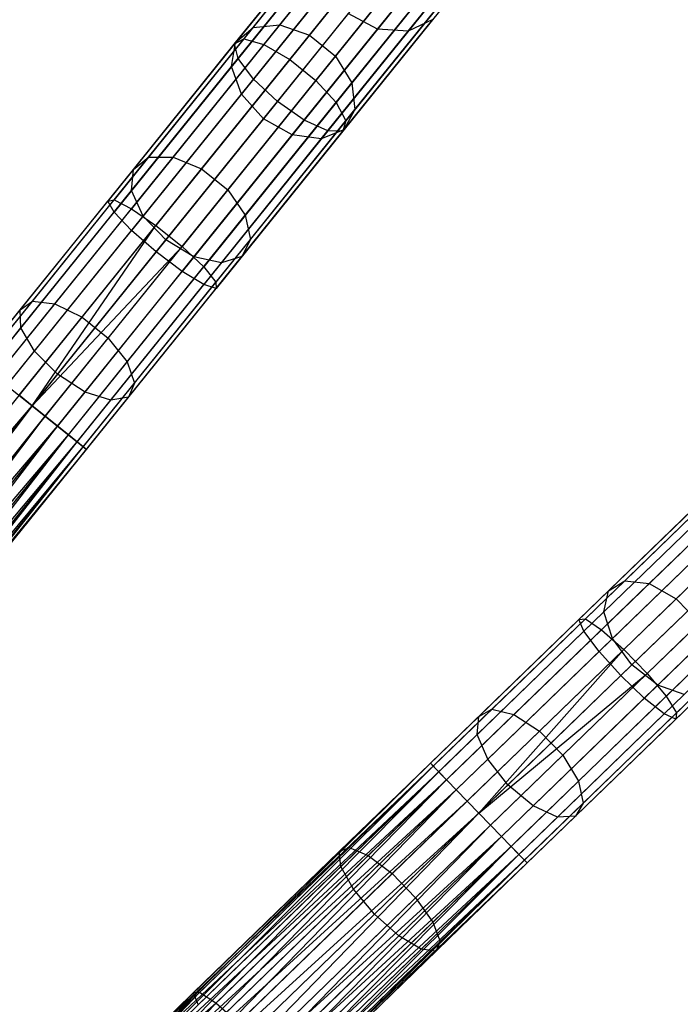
# Model space of a CAD drawing. Extents: x -91 to 91, y -91 to 262.
# Tile 463 of 480: x 44 to 53, y 46 to 60. Entities that reach past the tile are written whole.
import ezdxf

# ---------------------------------------------------------------- set-up
doc = ezdxf.new("R2010")
doc.units = 0
doc.header["$LTSCALE"] = 25.4
doc.layers.get('0').update_dxf_attribs({"linetype": 'CONTINUOUS'})

# ---------------------------------------------------------------- blocks, each defined once
blk = doc.blocks.new('ETE0_STL_1')
at = {"color": 0}
for p, q in [((48.79, 62.08, 171.657), (47.018, 59.88, 170.552)), ((48.79, 62.08, 171.657), (47.018, 59.88, 170.552)), ((48.616, 61.956, 172.085), (46.886, 59.808, 171.006)), ((48.616, 61.956, 172.085), (46.886, 59.808, 171.006)), ((49.109, 62.042, 171.302), (47.303, 59.8, 170.175)), ((49.109, 62.042, 171.302), (47.303, 59.8, 170.175)), ((49.499, 61.851, 171.101), (47.674, 59.585, 169.963)), ((49.499, 61.851, 171.101), (47.674, 59.585, 169.963)), ((48.627, 61.699, 172.489), (46.935, 59.599, 171.434)), ((48.627, 61.699, 172.489), (46.935, 59.599, 171.434)), ((47.149, 60.042, 314.894), (48.447, 61.654, 312.651)), ((47.149, 60.042, 314.894), (48.447, 61.654, 312.651)), ((47.529, 60.081, 315.182), (48.853, 61.724, 312.896)), ((47.529, 60.081, 315.182), (48.853, 61.724, 312.896)), ((47.954, 59.933, 315.345), (49.292, 61.594, 313.034)), ((47.954, 59.933, 315.345), (49.292, 61.594, 313.034)), ((49.872, 61.551, 171.101), (48.046, 59.285, 169.963)), ((49.872, 61.551, 171.101), (48.046, 59.285, 169.963)), ((46.9, 59.826, 314.547), (48.169, 61.4, 312.356)), ((46.9, 59.826, 314.547), (48.169, 61.4, 312.356)), ((48.82, 61.367, 172.775), (47.156, 59.302, 171.737)), ((48.82, 61.367, 172.775), (47.156, 59.302, 171.737)), ((48.327, 59.633, 315.345), (49.665, 61.294, 313.034)), ((48.327, 59.633, 315.345), (49.665, 61.294, 313.034)), ((50.142, 61.21, 171.302), (48.335, 58.968, 170.175)), ((50.142, 61.21, 171.302), (48.335, 58.968, 170.175)), ((48.928, 60.019, 311.881), (49.936, 61.271, 309.507)), ((48.928, 60.019, 311.881), (49.936, 61.271, 309.507)), ((49.363, 59.988, 312.078), (50.387, 61.26, 309.665)), ((49.363, 59.988, 312.078), (50.387, 61.26, 309.665)), ((46.841, 59.482, 314.219), (48.081, 61.021, 312.078)), ((46.841, 59.482, 314.219), (48.081, 61.021, 312.078)), ((47.497, 58.984, 171.847), (49.151, 61.037, 172.878)), ((47.497, 58.984, 171.847), (49.151, 61.037, 172.878)), ((49.544, 60.784, 172.775), (47.88, 58.718, 171.737)), ((49.544, 60.784, 172.775), (47.88, 58.718, 171.737)), ((50.246, 60.907, 171.657), (48.474, 58.707, 170.552)), ((50.246, 60.907, 171.657), (48.474, 58.707, 170.552)), ((48.562, 59.249, 315.182), (49.885, 60.892, 312.896)), ((48.562, 59.249, 315.182), (49.885, 60.892, 312.896)), ((49.909, 60.666, 172.489), (48.217, 58.566, 171.434)), ((49.909, 60.666, 172.489), (48.217, 58.566, 171.434)), ((50.162, 60.711, 172.085), (48.432, 58.562, 171.006)), ((50.162, 60.711, 172.085), (48.432, 58.562, 171.006)), ((46.984, 59.089, 313.987), (48.204, 60.602, 311.881)), ((46.984, 59.089, 313.987), (48.204, 60.602, 311.881)), ((48.605, 58.869, 314.894), (49.903, 60.481, 312.651)), ((48.605, 58.869, 314.894), (49.903, 60.481, 312.651)), ((48.509, 60.241, 311.809), (47.297, 58.736, 313.903)), ((48.509, 60.241, 311.809), (47.297, 58.736, 313.903)), ((48.928, 60.019, 311.881), (48.509, 60.241, 311.809)), ((48.928, 60.019, 311.881), (48.509, 60.241, 311.809)), ((46.006, 58.19, 317.127), (47.529, 60.081, 315.182)), ((46.006, 58.19, 317.127), (47.529, 60.081, 315.182)), ((47.149, 60.042, 314.894), (47.529, 60.081, 315.182)), ((47.149, 60.042, 314.894), (47.529, 60.081, 315.182)), ((47.529, 60.081, 315.182), (47.954, 59.933, 315.345)), ((47.529, 60.081, 315.182), (47.954, 59.933, 315.345)), ((48.446, 58.581, 314.547), (49.715, 60.155, 312.356)), ((48.446, 58.581, 314.547), (49.715, 60.155, 312.356)), ((49.715, 60.155, 312.356), (49.363, 59.988, 312.078)), ((49.715, 60.155, 312.356), (49.363, 59.988, 312.078)), ((45.654, 58.187, 316.802), (47.149, 60.042, 314.894)), ((45.654, 58.187, 316.802), (47.149, 60.042, 314.894)), ((46.9, 59.826, 314.547), (47.149, 60.042, 314.894)), ((46.9, 59.826, 314.547), (47.149, 60.042, 314.894)), ((47.708, 58.506, 313.987), (48.928, 60.019, 311.881)), ((47.708, 58.506, 313.987), (48.928, 60.019, 311.881)), ((48.123, 58.449, 314.219), (49.363, 59.988, 312.078)), ((48.123, 58.449, 314.219), (49.363, 59.988, 312.078)), ((49.363, 59.988, 312.078), (48.928, 60.019, 311.881)), ((49.363, 59.988, 312.078), (48.928, 60.019, 311.881)), ((46.886, 59.808, 171.006), (45.074, 57.559, 170.349)), ((46.886, 59.808, 171.006), (45.074, 57.559, 170.349)), ((47.018, 59.88, 170.552), (45.163, 57.577, 169.879)), ((47.018, 59.88, 170.552), (45.163, 57.577, 169.879)), ((47.303, 59.8, 170.175), (45.411, 57.452, 169.489)), ((47.303, 59.8, 170.175), (45.411, 57.452, 169.489)), ((45.441, 58.014, 316.41), (46.9, 59.826, 314.547)), ((45.441, 58.014, 316.41), (46.9, 59.826, 314.547)), ((46.414, 58.022, 317.311), (47.954, 59.933, 315.345)), ((46.414, 58.022, 317.311), (47.954, 59.933, 315.345)), ((46.841, 59.482, 314.219), (46.9, 59.826, 314.547)), ((46.841, 59.482, 314.219), (46.9, 59.826, 314.547)), ((46.886, 59.808, 171.006), (47.018, 59.88, 170.552)), ((46.886, 59.808, 171.006), (47.018, 59.88, 170.552)), ((46.935, 59.599, 171.434), (46.886, 59.808, 171.006)), ((46.935, 59.599, 171.434), (46.886, 59.808, 171.006)), ((47.018, 59.88, 170.552), (47.303, 59.8, 170.175)), ((47.018, 59.88, 170.552), (47.303, 59.8, 170.175)), ((47.303, 59.8, 170.175), (47.674, 59.585, 169.963)), ((47.303, 59.8, 170.175), (47.674, 59.585, 169.963)), ((47.954, 59.933, 315.345), (48.327, 59.633, 315.345)), ((47.954, 59.933, 315.345), (48.327, 59.633, 315.345)), ((46.935, 59.599, 171.434), (45.164, 57.4, 170.791)), ((46.935, 59.599, 171.434), (45.164, 57.4, 170.791)), ((47.674, 59.585, 169.963), (45.762, 57.212, 169.269)), ((47.674, 59.585, 169.963), (45.762, 57.212, 169.269)), ((46.787, 57.722, 317.311), (48.327, 59.633, 315.345)), ((46.787, 57.722, 317.311), (48.327, 59.633, 315.345)), ((47.156, 59.302, 171.737), (46.935, 59.599, 171.434)), ((47.156, 59.302, 171.737), (46.935, 59.599, 171.434)), ((47.674, 59.585, 169.963), (48.046, 59.285, 169.963)), ((47.674, 59.585, 169.963), (48.046, 59.285, 169.963)), ((48.327, 59.633, 315.345), (48.562, 59.249, 315.182)), ((48.327, 59.633, 315.345), (48.562, 59.249, 315.182)), ((45.414, 57.711, 316.041), (46.841, 59.482, 314.219)), ((45.414, 57.711, 316.041), (46.841, 59.482, 314.219)), ((46.984, 59.089, 313.987), (46.841, 59.482, 314.219)), ((46.984, 59.089, 313.987), (46.841, 59.482, 314.219)), ((47.156, 59.302, 171.737), (45.413, 57.139, 171.105)), ((47.156, 59.302, 171.737), (45.413, 57.139, 171.105)), ((48.046, 59.285, 169.963), (46.135, 56.912, 169.269)), ((48.046, 59.285, 169.963), (46.135, 56.912, 169.269)), ((47.038, 57.358, 317.127), (48.562, 59.249, 315.182)), ((47.038, 57.358, 317.127), (48.562, 59.249, 315.182)), ((47.497, 58.984, 171.847), (47.156, 59.302, 171.737)), ((47.497, 58.984, 171.847), (47.156, 59.302, 171.737)), ((48.046, 59.285, 169.963), (48.335, 58.968, 170.175)), ((48.046, 59.285, 169.963), (48.335, 58.968, 170.175)), ((48.562, 59.249, 315.182), (48.605, 58.869, 314.894)), ((48.562, 59.249, 315.182), (48.605, 58.869, 314.894)), ((45.581, 57.347, 315.779), (46.984, 59.089, 313.987)), ((45.581, 57.347, 315.779), (46.984, 59.089, 313.987)), ((45.765, 56.834, 171.219), (47.497, 58.984, 171.847)), ((45.765, 56.834, 171.219), (47.497, 58.984, 171.847)), ((48.335, 58.968, 170.175), (46.444, 56.62, 169.489)), ((48.335, 58.968, 170.175), (46.444, 56.62, 169.489)), ((47.297, 58.736, 313.903), (46.984, 59.089, 313.987)), ((47.297, 58.736, 313.903), (46.984, 59.089, 313.987)), ((47.88, 58.718, 171.737), (47.497, 58.984, 171.847)), ((47.88, 58.718, 171.737), (47.497, 58.984, 171.847)), ((48.335, 58.968, 170.175), (48.474, 58.707, 170.552)), ((48.335, 58.968, 170.175), (48.474, 58.707, 170.552)), ((47.11, 57.014, 316.802), (48.605, 58.869, 314.894)), ((47.11, 57.014, 316.802), (48.605, 58.869, 314.894)), ((48.605, 58.869, 314.894), (48.446, 58.581, 314.547)), ((48.605, 58.869, 314.894), (48.446, 58.581, 314.547)), ((47.297, 58.736, 313.903), (45.902, 57.005, 315.685)), ((47.297, 58.736, 313.903), (45.902, 57.005, 315.685)), ((47.88, 58.718, 171.737), (46.137, 56.556, 171.105)), ((47.88, 58.718, 171.737), (46.137, 56.556, 171.105)), ((48.474, 58.707, 170.552), (46.619, 56.404, 169.879)), ((48.474, 58.707, 170.552), (46.619, 56.404, 169.879)), ((47.708, 58.506, 313.987), (47.297, 58.736, 313.903)), ((47.708, 58.506, 313.987), (47.297, 58.736, 313.903)), ((48.217, 58.566, 171.434), (47.88, 58.718, 171.737)), ((48.217, 58.566, 171.434), (47.88, 58.718, 171.737)), ((48.474, 58.707, 170.552), (48.432, 58.562, 171.006)), ((48.474, 58.707, 170.552), (48.432, 58.562, 171.006)), ((48.217, 58.566, 171.434), (46.446, 56.368, 170.791)), ((48.217, 58.566, 171.434), (46.446, 56.368, 170.791)), ((48.432, 58.562, 171.006), (46.62, 56.313, 170.349)), ((48.432, 58.562, 171.006), (46.62, 56.313, 170.349)), ((46.987, 56.769, 316.41), (48.446, 58.581, 314.547)), ((46.987, 56.769, 316.41), (48.446, 58.581, 314.547)), ((48.446, 58.581, 314.547), (48.123, 58.449, 314.219)), ((48.446, 58.581, 314.547), (48.123, 58.449, 314.219)), ((48.432, 58.562, 171.006), (48.217, 58.566, 171.434)), ((48.432, 58.562, 171.006), (48.217, 58.566, 171.434)), ((46.305, 56.764, 315.779), (47.708, 58.506, 313.987)), ((46.305, 56.764, 315.779), (47.708, 58.506, 313.987)), ((46.696, 56.678, 316.041), (48.123, 58.449, 314.219)), ((46.696, 56.678, 316.041), (48.123, 58.449, 314.219)), ((48.123, 58.449, 314.219), (47.708, 58.506, 313.987)), ((48.123, 58.449, 314.219), (47.708, 58.506, 313.987)), ((43.998, 56.131, 318.333), (45.654, 58.187, 316.802)), ((43.998, 56.131, 318.333), (45.654, 58.187, 316.802)), ((44.317, 56.094, 318.688), (46.006, 58.19, 317.127)), ((44.317, 56.094, 318.688), (46.006, 58.19, 317.127)), ((45.441, 58.014, 316.41), (45.654, 58.187, 316.802)), ((45.441, 58.014, 316.41), (45.654, 58.187, 316.802)), ((45.654, 58.187, 316.802), (46.006, 58.19, 317.127)), ((45.654, 58.187, 316.802), (46.006, 58.19, 317.127)), ((46.006, 58.19, 317.127), (46.414, 58.022, 317.311)), ((46.006, 58.19, 317.127), (46.414, 58.022, 317.311)), ((43.823, 56.006, 317.905), (45.441, 58.014, 316.41)), ((43.823, 56.006, 317.905), (45.441, 58.014, 316.41)), ((44.708, 55.903, 318.888), (46.414, 58.022, 317.311)), ((44.708, 55.903, 318.888), (46.414, 58.022, 317.311)), ((45.414, 57.711, 316.041), (45.441, 58.014, 316.41)), ((45.414, 57.711, 316.041), (45.441, 58.014, 316.41)), ((46.414, 58.022, 317.311), (46.787, 57.722, 317.311)), ((46.414, 58.022, 317.311), (46.787, 57.722, 317.311)), ((43.833, 55.748, 317.503), (45.414, 57.711, 316.041)), ((43.833, 55.748, 317.503), (45.414, 57.711, 316.041)), ((45.08, 55.603, 318.888), (46.787, 57.722, 317.311)), ((45.08, 55.603, 318.888), (46.787, 57.722, 317.311)), ((45.581, 57.347, 315.779), (45.414, 57.711, 316.041)), ((45.581, 57.347, 315.779), (45.414, 57.711, 316.041)), ((46.787, 57.722, 317.311), (47.038, 57.358, 317.127)), ((46.787, 57.722, 317.311), (47.038, 57.358, 317.127)), ((43.22, 55.258, 170.128), (45.074, 57.559, 170.349)), ((43.22, 55.258, 170.128), (45.074, 57.559, 170.349)), ((43.265, 55.222, 169.653), (45.163, 57.577, 169.879)), ((43.265, 55.222, 169.653), (45.163, 57.577, 169.879)), ((45.074, 57.559, 170.349), (45.163, 57.577, 169.879)), ((45.074, 57.559, 170.349), (45.163, 57.577, 169.879)), ((45.164, 57.4, 170.791), (45.074, 57.559, 170.349)), ((45.164, 57.4, 170.791), (45.074, 57.559, 170.349)), ((45.163, 57.577, 169.879), (45.411, 57.452, 169.489)), ((45.163, 57.577, 169.879), (45.411, 57.452, 169.489)), ((43.477, 55.051, 169.259), (45.411, 57.452, 169.489)), ((43.477, 55.051, 169.259), (45.411, 57.452, 169.489)), ((45.411, 57.452, 169.489), (45.762, 57.212, 169.269)), ((45.411, 57.452, 169.489), (45.762, 57.212, 169.269)), ((43.353, 55.152, 170.576), (45.164, 57.4, 170.791)), ((43.353, 55.152, 170.576), (45.164, 57.4, 170.791)), ((44.025, 55.415, 317.217), (45.581, 57.347, 315.779)), ((44.025, 55.415, 317.217), (45.581, 57.347, 315.779)), ((45.413, 57.139, 171.105), (45.164, 57.4, 170.791)), ((45.413, 57.139, 171.105), (45.164, 57.4, 170.791)), ((45.35, 55.262, 318.688), (47.038, 57.358, 317.127)), ((45.35, 55.262, 318.688), (47.038, 57.358, 317.127)), ((45.902, 57.005, 315.685), (45.581, 57.347, 315.779)), ((45.902, 57.005, 315.685), (45.581, 57.347, 315.779)), ((47.038, 57.358, 317.127), (47.11, 57.014, 316.802)), ((47.038, 57.358, 317.127), (47.11, 57.014, 316.802)), ((43.632, 54.927, 170.893), (45.413, 57.139, 171.105)), ((43.632, 54.927, 170.893), (45.413, 57.139, 171.105)), ((43.807, 54.786, 169.037), (45.762, 57.212, 169.269)), ((43.807, 54.786, 169.037), (45.762, 57.212, 169.269)), ((43.994, 54.635, 169.008), (45.762, 57.212, 169.269)), ((43.994, 54.635, 169.008), (45.762, 57.212, 169.269)), ((45.765, 56.834, 171.219), (45.413, 57.139, 171.105)), ((45.765, 56.834, 171.219), (45.413, 57.139, 171.105)), ((45.762, 57.212, 169.269), (46.135, 56.912, 169.269)), ((45.762, 57.212, 169.269), (46.135, 56.912, 169.269)), ((45.902, 57.005, 315.685), (44.356, 55.085, 317.114)), ((45.902, 57.005, 315.685), (44.356, 55.085, 317.114)), ((45.454, 54.958, 318.333), (47.11, 57.014, 316.802)), ((45.454, 54.958, 318.333), (47.11, 57.014, 316.802)), ((46.305, 56.764, 315.779), (45.902, 57.005, 315.685)), ((46.305, 56.764, 315.779), (45.902, 57.005, 315.685)), ((47.11, 57.014, 316.802), (46.987, 56.769, 316.41)), ((47.11, 57.014, 316.802), (46.987, 56.769, 316.41)), ((43.994, 54.635, 169.008), (46.135, 56.912, 169.269)), ((43.994, 54.635, 169.008), (46.135, 56.912, 169.269)), ((44.18, 54.485, 169.037), (46.135, 56.912, 169.269)), ((44.18, 54.485, 169.037), (46.135, 56.912, 169.269)), ((46.135, 56.912, 169.269), (46.444, 56.62, 169.489)), ((46.135, 56.912, 169.269), (46.444, 56.62, 169.489)), ((43.994, 54.635, 171.008), (45.765, 56.834, 171.219)), ((43.994, 54.635, 171.008), (45.765, 56.834, 171.219)), ((44.749, 54.832, 317.217), (46.305, 56.764, 315.779)), ((44.749, 54.832, 317.217), (46.305, 56.764, 315.779)), ((45.369, 54.76, 317.905), (46.987, 56.769, 316.41)), ((45.369, 54.76, 317.905), (46.987, 56.769, 316.41)), ((46.137, 56.556, 171.105), (45.765, 56.834, 171.219)), ((46.137, 56.556, 171.105), (45.765, 56.834, 171.219)), ((46.696, 56.678, 316.041), (46.305, 56.764, 315.779)), ((46.696, 56.678, 316.041), (46.305, 56.764, 315.779)), ((46.987, 56.769, 316.41), (46.696, 56.678, 316.041)), ((46.987, 56.769, 316.41), (46.696, 56.678, 316.041)), ((44.51, 54.219, 169.259), (46.444, 56.62, 169.489)), ((44.51, 54.219, 169.259), (46.444, 56.62, 169.489)), ((45.115, 54.715, 317.503), (46.696, 56.678, 316.041)), ((45.115, 54.715, 317.503), (46.696, 56.678, 316.041)), ((46.444, 56.62, 169.489), (46.619, 56.404, 169.879)), ((46.444, 56.62, 169.489), (46.619, 56.404, 169.879)), ((44.355, 54.344, 170.893), (46.137, 56.556, 171.105)), ((44.355, 54.344, 170.893), (46.137, 56.556, 171.105)), ((46.446, 56.368, 170.791), (46.137, 56.556, 171.105)), ((46.446, 56.368, 170.791), (46.137, 56.556, 171.105)), ((44.634, 54.119, 170.576), (46.446, 56.368, 170.791)), ((44.634, 54.119, 170.576), (46.446, 56.368, 170.791)), ((44.722, 54.049, 169.653), (46.619, 56.404, 169.879)), ((44.722, 54.049, 169.653), (46.619, 56.404, 169.879)), ((44.767, 54.013, 170.128), (46.62, 56.313, 170.349)), ((44.767, 54.013, 170.128), (46.62, 56.313, 170.349)), ((46.62, 56.313, 170.349), (46.446, 56.368, 170.791)), ((46.62, 56.313, 170.349), (46.446, 56.368, 170.791)), ((46.619, 56.404, 169.879), (46.62, 56.313, 170.349)), ((46.619, 56.404, 169.879), (46.62, 56.313, 170.349)), ((42.083, 53.846, 318.998), (43.823, 56.006, 317.905)), ((42.083, 53.846, 318.998), (43.823, 56.006, 317.905)), ((42.216, 53.919, 319.452), (43.998, 56.131, 318.333)), ((42.216, 53.919, 319.452), (43.998, 56.131, 318.333)), ((42.501, 53.839, 319.828), (44.317, 56.094, 318.688)), ((42.501, 53.839, 319.828), (44.317, 56.094, 318.688)), ((43.823, 56.006, 317.905), (43.998, 56.131, 318.333)), ((43.823, 56.006, 317.905), (43.998, 56.131, 318.333)), ((43.833, 55.748, 317.503), (43.823, 56.006, 317.905)), ((43.833, 55.748, 317.503), (43.823, 56.006, 317.905)), ((43.998, 56.131, 318.333), (44.317, 56.094, 318.688)), ((43.998, 56.131, 318.333), (44.317, 56.094, 318.688)), ((44.317, 56.094, 318.688), (44.708, 55.903, 318.888)), ((44.317, 56.094, 318.688), (44.708, 55.903, 318.888)), ((42.872, 53.625, 320.041), (44.708, 55.903, 318.888)), ((42.872, 53.625, 320.041), (44.708, 55.903, 318.888)), ((44.708, 55.903, 318.888), (45.08, 55.603, 318.888)), ((44.708, 55.903, 318.888), (45.08, 55.603, 318.888)), ((42.132, 53.636, 318.571), (43.833, 55.748, 317.503)), ((42.132, 53.636, 318.571), (43.833, 55.748, 317.503)), ((44.025, 55.415, 317.217), (43.833, 55.748, 317.503)), ((44.025, 55.415, 317.217), (43.833, 55.748, 317.503)), ((43.245, 53.324, 320.041), (45.08, 55.603, 318.888)), ((43.245, 53.324, 320.041), (45.08, 55.603, 318.888)), ((45.08, 55.603, 318.888), (45.35, 55.262, 318.688)), ((45.08, 55.603, 318.888), (45.35, 55.262, 318.688)), ((42.352, 53.339, 318.267), (44.025, 55.415, 317.217)), ((42.352, 53.339, 318.267), (44.025, 55.415, 317.217)), ((44.356, 55.085, 317.114), (44.025, 55.415, 317.217)), ((44.356, 55.085, 317.114), (44.025, 55.415, 317.217)), ((43.534, 53.007, 319.828), (45.35, 55.262, 318.688)), ((43.534, 53.007, 319.828), (45.35, 55.262, 318.688)), ((45.35, 55.262, 318.688), (45.454, 54.958, 318.333)), ((45.35, 55.262, 318.688), (45.454, 54.958, 318.333)), ((44.356, 55.085, 317.114), (42.693, 53.021, 318.158)), ((44.356, 55.085, 317.114), (42.693, 53.021, 318.158)), ((44.749, 54.832, 317.217), (44.356, 55.085, 317.114)), ((44.749, 54.832, 317.217), (44.356, 55.085, 317.114)), ((43.632, 54.927, 170.893), (43.994, 54.635, 171.008)), ((43.632, 54.927, 170.893), (43.994, 54.635, 171.008)), ((43.672, 52.746, 319.452), (45.454, 54.958, 318.333)), ((43.672, 52.746, 319.452), (45.454, 54.958, 318.333)), ((45.454, 54.958, 318.333), (45.369, 54.76, 317.905)), ((45.454, 54.958, 318.333), (45.369, 54.76, 317.905)), ((43.076, 52.756, 318.267), (44.749, 54.832, 317.217)), ((43.076, 52.756, 318.267), (44.749, 54.832, 317.217)), ((43.629, 52.6, 318.998), (45.369, 54.76, 317.905)), ((43.629, 52.6, 318.998), (45.369, 54.76, 317.905)), ((43.994, 54.635, 169.008), (43.807, 54.786, 169.037)), ((43.994, 54.635, 169.008), (43.807, 54.786, 169.037)), ((45.115, 54.715, 317.503), (44.749, 54.832, 317.217)), ((45.115, 54.715, 317.503), (44.749, 54.832, 317.217)), ((45.369, 54.76, 317.905), (45.115, 54.715, 317.503)), ((45.369, 54.76, 317.905), (45.115, 54.715, 317.503)), ((38.982, 48.795, 170.979), (43.994, 54.635, 171.008)), ((38.982, 48.795, 170.979), (43.994, 54.635, 171.008)), ((39.168, 48.645, 169.008), (43.994, 54.635, 169.008)), ((39.168, 48.645, 169.008), (43.994, 54.635, 169.008)), ((39.168, 48.645, 171.008), (43.994, 54.635, 171.008)), ((39.168, 48.645, 171.008), (43.994, 54.635, 171.008)), ((43.994, 54.635, 171.008), (39.354, 48.495, 170.979)), ((43.994, 54.635, 171.008), (39.354, 48.495, 170.979)), ((43.414, 52.604, 318.571), (45.115, 54.715, 317.503)), ((43.414, 52.604, 318.571), (45.115, 54.715, 317.503)), ((44.18, 54.485, 169.037), (43.994, 54.635, 169.008)), ((43.994, 54.635, 171.008), (44.355, 54.344, 170.893)), ((43.994, 54.635, 171.008), (44.355, 54.344, 170.893)), ((44.18, 54.485, 169.037), (43.994, 54.635, 169.008)), ((39.354, 48.495, 169.037), (44.18, 54.485, 169.037)), ((39.354, 48.495, 169.037), (44.18, 54.485, 169.037)), ((39.53, 48.354, 169.122), (44.18, 54.485, 169.037)), ((39.53, 48.354, 169.122), (44.18, 54.485, 169.037)), ((44.51, 54.219, 169.259), (44.18, 54.485, 169.037)), ((44.51, 54.219, 169.259), (44.18, 54.485, 169.037)), ((39.354, 48.495, 170.979), (44.355, 54.344, 170.893)), ((39.354, 48.495, 170.979), (44.355, 54.344, 170.893)), ((39.53, 48.354, 170.893), (44.355, 54.344, 170.893)), ((39.53, 48.354, 170.893), (44.355, 54.344, 170.893)), ((39.684, 48.229, 170.756), (44.355, 54.344, 170.893)), ((39.684, 48.229, 170.756), (44.355, 54.344, 170.893)), ((44.355, 54.344, 170.893), (44.634, 54.119, 170.576)), ((44.355, 54.344, 170.893), (44.634, 54.119, 170.576)), ((39.53, 48.354, 169.122), (44.51, 54.219, 169.259)), ((39.53, 48.354, 169.122), (44.51, 54.219, 169.259)), ((39.684, 48.229, 169.259), (44.51, 54.219, 169.259)), ((39.684, 48.229, 169.259), (44.51, 54.219, 169.259)), ((39.809, 48.129, 169.44), (44.51, 54.219, 169.259)), ((39.809, 48.129, 169.44), (44.51, 54.219, 169.259)), ((44.722, 54.049, 169.653), (44.51, 54.219, 169.259)), ((44.722, 54.049, 169.653), (44.51, 54.219, 169.259)), ((39.684, 48.229, 170.756), (44.634, 54.119, 170.576)), ((39.684, 48.229, 170.756), (44.634, 54.119, 170.576)), ((39.809, 48.129, 170.576), (44.634, 54.119, 170.576)), ((39.809, 48.129, 170.576), (44.634, 54.119, 170.576)), ((39.809, 48.129, 169.44), (44.722, 54.049, 169.653)), ((39.809, 48.129, 169.44), (44.722, 54.049, 169.653)), ((39.896, 48.059, 170.362), (44.634, 54.119, 170.576)), ((39.896, 48.059, 170.362), (44.634, 54.119, 170.576)), ((39.896, 48.059, 169.653), (44.722, 54.049, 169.653)), ((39.896, 48.059, 169.653), (44.722, 54.049, 169.653)), ((39.941, 48.023, 169.887), (44.722, 54.049, 169.653)), ((39.941, 48.023, 169.887), (44.722, 54.049, 169.653)), ((44.634, 54.119, 170.576), (44.767, 54.013, 170.128)), ((44.634, 54.119, 170.576), (44.767, 54.013, 170.128)), ((44.767, 54.013, 170.128), (44.722, 54.049, 169.653)), ((44.767, 54.013, 170.128), (44.722, 54.049, 169.653)), ((39.896, 48.059, 170.362), (44.767, 54.013, 170.128)), ((39.896, 48.059, 170.362), (44.767, 54.013, 170.128)), ((39.941, 48.023, 170.128), (44.767, 54.013, 170.128)), ((39.941, 48.023, 170.128), (44.767, 54.013, 170.128)), ((39.941, 48.023, 169.887), (44.767, 54.013, 170.128)), ((39.941, 48.023, 169.887), (44.767, 54.013, 170.128)), ((52.459, 52.136, 316.802), (54.17, 53.793, 314.894)), ((52.459, 52.136, 316.802), (54.17, 53.793, 314.894)), ((52.808, 52.095, 317.127), (54.552, 53.785, 315.182)), ((52.808, 52.095, 317.127), (54.552, 53.785, 315.182)), ((54.02, 53.649, 170.552), (51.896, 51.591, 169.879)), ((54.02, 53.649, 170.552), (51.896, 51.591, 169.879)), ((52.226, 51.99, 316.41), (53.897, 53.609, 314.547)), ((52.226, 51.99, 316.41), (53.897, 53.609, 314.547)), ((53.88, 53.593, 171.006), (51.805, 51.583, 170.349)), ((53.88, 53.593, 171.006), (51.805, 51.583, 170.349)), ((54.293, 53.534, 170.175), (52.127, 51.436, 169.489)), ((54.293, 53.534, 170.175), (52.127, 51.436, 169.489)), ((53.193, 51.878, 317.311), (54.956, 53.586, 315.345)), ((53.193, 51.878, 317.311), (54.956, 53.586, 315.345)), ((53.904, 53.379, 171.434), (51.876, 51.415, 170.791)), ((53.904, 53.379, 171.434), (51.876, 51.415, 170.791)), ((52.162, 51.693, 316.041), (53.796, 53.275, 314.219)), ((52.162, 51.693, 316.041), (53.796, 53.275, 314.219)), ((54.635, 53.275, 169.963), (52.446, 51.155, 169.269)), ((54.635, 53.275, 169.963), (52.446, 51.155, 169.269)), ((54.086, 53.057, 171.737), (52.091, 51.125, 171.105)), ((54.086, 53.057, 171.737), (52.091, 51.125, 171.105)), ((54.968, 52.931, 169.963), (52.779, 50.811, 169.269)), ((54.968, 52.931, 169.963), (52.779, 50.811, 169.269)), ((52.283, 51.311, 315.779), (53.889, 52.867, 313.987)), ((52.283, 51.311, 315.779), (53.889, 52.867, 313.987)), ((52.402, 50.779, 171.219), (54.385, 52.7, 171.847)), ((52.402, 50.779, 171.219), (54.385, 52.7, 171.847)), ((55.215, 52.581, 170.175), (53.05, 50.484, 169.489)), ((55.215, 52.581, 170.175), (53.05, 50.484, 169.489)), ((54.157, 52.479, 313.903), (52.559, 50.932, 315.685)), ((54.157, 52.479, 313.903), (52.559, 50.932, 315.685)), ((54.732, 52.39, 171.737), (52.738, 50.457, 171.105)), ((54.732, 52.39, 171.737), (52.738, 50.457, 171.105)), ((55.321, 52.305, 170.552), (53.197, 50.248, 169.879)), ((55.321, 52.305, 170.552), (53.197, 50.248, 169.879)), ((50.562, 50.299, 318.333), (52.459, 52.136, 316.802)), ((50.562, 50.299, 318.333), (52.459, 52.136, 316.802)), ((50.874, 50.223, 318.688), (52.808, 52.095, 317.127)), ((50.874, 50.223, 318.688), (52.808, 52.095, 317.127)), ((52.226, 51.99, 316.41), (52.459, 52.136, 316.802)), ((52.226, 51.99, 316.41), (52.459, 52.136, 316.802)), ((52.459, 52.136, 316.802), (52.808, 52.095, 317.127)), ((52.459, 52.136, 316.802), (52.808, 52.095, 317.127)), ((52.808, 52.095, 317.127), (53.193, 51.878, 317.311)), ((52.808, 52.095, 317.127), (53.193, 51.878, 317.311)), ((52.929, 50.643, 315.779), (54.536, 52.199, 313.987)), ((52.929, 50.643, 315.779), (54.536, 52.199, 313.987)), ((55.049, 52.197, 171.434), (53.021, 50.233, 170.791)), ((55.049, 52.197, 171.434), (53.021, 50.233, 170.791)), ((55.261, 52.167, 171.006), (53.187, 50.157, 170.349)), ((55.261, 52.167, 171.006), (53.187, 50.157, 170.349)), ((50.373, 50.196, 317.905), (52.226, 51.99, 316.41)), ((50.373, 50.196, 317.905), (52.226, 51.99, 316.41)), ((52.162, 51.693, 316.041), (52.226, 51.99, 316.41)), ((52.162, 51.693, 316.041), (52.226, 51.99, 316.41)), ((51.239, 49.985, 318.888), (53.193, 51.878, 317.311)), ((51.239, 49.985, 318.888), (53.193, 51.878, 317.311)), ((53.193, 51.878, 317.311), (53.526, 51.535, 317.311)), ((53.193, 51.878, 317.311), (53.526, 51.535, 317.311)), ((50.351, 49.939, 317.503), (52.162, 51.693, 316.041)), ((50.351, 49.939, 317.503), (52.162, 51.693, 316.041)), ((52.283, 51.311, 315.779), (52.162, 51.693, 316.041)), ((52.283, 51.311, 315.779), (52.162, 51.693, 316.041)), ((49.683, 49.528, 170.128), (51.805, 51.583, 170.349)), ((49.683, 49.528, 170.128), (51.805, 51.583, 170.349)), ((49.724, 49.487, 169.653), (51.896, 51.591, 169.879)), ((49.724, 49.487, 169.653), (51.896, 51.591, 169.879)), ((51.572, 49.642, 318.888), (53.526, 51.535, 317.311)), ((51.572, 49.642, 318.888), (53.526, 51.535, 317.311)), ((51.805, 51.583, 170.349), (51.896, 51.591, 169.879)), ((51.805, 51.583, 170.349), (51.896, 51.591, 169.879)), ((51.876, 51.415, 170.791), (51.805, 51.583, 170.349)), ((51.876, 51.415, 170.791), (51.805, 51.583, 170.349)), ((51.896, 51.591, 169.879), (52.127, 51.436, 169.489)), ((51.896, 51.591, 169.879), (52.127, 51.436, 169.489)), ((49.802, 49.406, 170.576), (51.876, 51.415, 170.791)), ((49.802, 49.406, 170.576), (51.876, 51.415, 170.791)), ((49.913, 49.291, 169.259), (52.127, 51.436, 169.489)), ((49.913, 49.291, 169.259), (52.127, 51.436, 169.489)), ((52.091, 51.125, 171.105), (51.876, 51.415, 170.791)), ((52.091, 51.125, 171.105), (51.876, 51.415, 170.791)), ((52.127, 51.436, 169.489), (52.446, 51.155, 169.269)), ((52.127, 51.436, 169.489), (52.446, 51.155, 169.269)), ((50.501, 49.585, 317.217), (52.283, 51.311, 315.779)), ((50.501, 49.585, 317.217), (52.283, 51.311, 315.779)), ((52.559, 50.932, 315.685), (52.283, 51.311, 315.779)), ((52.559, 50.932, 315.685), (52.283, 51.311, 315.779)), ((50.051, 49.149, 170.893), (52.091, 51.125, 171.105)), ((50.051, 49.149, 170.893), (52.091, 51.125, 171.105)), ((50.208, 48.987, 169.037), (52.446, 51.155, 169.269)), ((50.208, 48.987, 169.037), (52.446, 51.155, 169.269)), ((50.374, 48.815, 169.008), (52.446, 51.155, 169.269)), ((50.374, 48.815, 169.008), (52.446, 51.155, 169.269)), ((51.797, 49.27, 318.688), (53.73, 51.143, 317.127)), ((51.797, 49.27, 318.688), (53.73, 51.143, 317.127)), ((52.402, 50.779, 171.219), (52.091, 51.125, 171.105)), ((52.402, 50.779, 171.219), (52.091, 51.125, 171.105)), ((52.446, 51.155, 169.269), (52.779, 50.811, 169.269)), ((52.446, 51.155, 169.269), (52.779, 50.811, 169.269)), ((50.374, 48.815, 169.008), (52.779, 50.811, 169.269)), ((50.374, 48.815, 169.008), (52.779, 50.811, 169.269)), ((50.541, 48.643, 169.037), (52.779, 50.811, 169.269)), ((50.541, 48.643, 169.037), (52.779, 50.811, 169.269)), ((52.559, 50.932, 315.685), (50.789, 49.217, 317.114)), ((52.559, 50.932, 315.685), (50.789, 49.217, 317.114)), ((52.929, 50.643, 315.779), (52.559, 50.932, 315.685)), ((52.929, 50.643, 315.779), (52.559, 50.932, 315.685)), ((52.779, 50.811, 169.269), (53.05, 50.484, 169.489)), ((52.779, 50.811, 169.269), (53.05, 50.484, 169.489)), ((50.374, 48.815, 171.008), (52.402, 50.779, 171.219)), ((50.374, 48.815, 171.008), (52.402, 50.779, 171.219)), ((51.863, 48.955, 318.333), (53.76, 50.793, 316.802)), ((51.863, 48.955, 318.333), (53.76, 50.793, 316.802)), ((52.738, 50.457, 171.105), (52.402, 50.779, 171.219)), ((52.738, 50.457, 171.105), (52.402, 50.779, 171.219)), ((51.148, 48.918, 317.217), (52.929, 50.643, 315.779)), ((51.148, 48.918, 317.217), (52.929, 50.643, 315.779)), ((51.755, 48.77, 317.905), (53.607, 50.564, 316.41)), ((51.755, 48.77, 317.905), (53.607, 50.564, 316.41)), ((53.307, 50.51, 316.041), (52.929, 50.643, 315.779)), ((53.307, 50.51, 316.041), (52.929, 50.643, 315.779)), ((50.697, 48.481, 170.893), (52.738, 50.457, 171.105)), ((50.697, 48.481, 170.893), (52.738, 50.457, 171.105)), ((50.836, 48.339, 169.259), (53.05, 50.484, 169.489)), ((50.836, 48.339, 169.259), (53.05, 50.484, 169.489)), ((51.497, 48.756, 317.503), (53.307, 50.51, 316.041)), ((51.497, 48.756, 317.503), (53.307, 50.51, 316.041)), ((53.021, 50.233, 170.791), (52.738, 50.457, 171.105)), ((53.021, 50.233, 170.791), (52.738, 50.457, 171.105)), ((53.05, 50.484, 169.489), (53.197, 50.248, 169.879)), ((53.05, 50.484, 169.489), (53.197, 50.248, 169.879)), ((48.522, 48.323, 319.452), (50.562, 50.299, 318.333)), ((48.522, 48.323, 319.452), (50.562, 50.299, 318.333)), ((50.373, 50.196, 317.905), (50.562, 50.299, 318.333)), ((50.373, 50.196, 317.905), (50.562, 50.299, 318.333)), ((50.562, 50.299, 318.333), (50.874, 50.223, 318.688)), ((50.562, 50.299, 318.333), (50.874, 50.223, 318.688)), ((50.947, 48.224, 170.576), (53.021, 50.233, 170.791)), ((50.947, 48.224, 170.576), (53.021, 50.233, 170.791)), ((51.025, 48.143, 169.653), (53.197, 50.248, 169.879)), ((51.025, 48.143, 169.653), (53.197, 50.248, 169.879)), ((53.187, 50.157, 170.349), (53.021, 50.233, 170.791)), ((53.187, 50.157, 170.349), (53.021, 50.233, 170.791)), ((53.197, 50.248, 169.879), (53.187, 50.157, 170.349)), ((53.197, 50.248, 169.879), (53.187, 50.157, 170.349)), ((48.381, 48.266, 318.998), (50.373, 50.196, 317.905)), ((48.381, 48.266, 318.998), (50.373, 50.196, 317.905)), ((48.795, 48.208, 319.828), (50.874, 50.223, 318.688)), ((48.795, 48.208, 319.828), (50.874, 50.223, 318.688)), ((50.351, 49.939, 317.503), (50.373, 50.196, 317.905)), ((50.351, 49.939, 317.503), (50.373, 50.196, 317.905)), ((50.874, 50.223, 318.688), (51.239, 49.985, 318.888)), ((50.874, 50.223, 318.688), (51.239, 49.985, 318.888)), ((51.065, 48.102, 170.128), (53.187, 50.157, 170.349)), ((51.065, 48.102, 170.128), (53.187, 50.157, 170.349)), ((49.137, 47.95, 320.041), (51.239, 49.985, 318.888)), ((49.137, 47.95, 320.041), (51.239, 49.985, 318.888)), ((51.239, 49.985, 318.888), (51.572, 49.642, 318.888)), ((51.239, 49.985, 318.888), (51.572, 49.642, 318.888)), ((48.404, 48.052, 318.571), (50.351, 49.939, 317.503)), ((48.404, 48.052, 318.571), (50.351, 49.939, 317.503)), ((50.501, 49.585, 317.217), (50.351, 49.939, 317.503)), ((50.501, 49.585, 317.217), (50.351, 49.939, 317.503)), ((44.158, 44.176, 169.887), (49.683, 49.528, 170.128)), ((44.158, 44.176, 169.887), (49.683, 49.528, 170.128)), ((44.158, 44.176, 170.128), (49.683, 49.528, 170.128)), ((44.158, 44.176, 170.128), (49.683, 49.528, 170.128)), ((44.199, 44.135, 170.362), (49.683, 49.528, 170.128)), ((44.199, 44.135, 170.362), (49.683, 49.528, 170.128)), ((48.586, 47.73, 318.267), (50.501, 49.585, 317.217)), ((48.586, 47.73, 318.267), (50.501, 49.585, 317.217)), ((49.47, 47.606, 320.041), (51.572, 49.642, 318.888)), ((49.47, 47.606, 320.041), (51.572, 49.642, 318.888)), ((49.724, 49.487, 169.653), (49.683, 49.528, 170.128)), ((49.683, 49.528, 170.128), (49.802, 49.406, 170.576)), ((49.724, 49.487, 169.653), (49.683, 49.528, 170.128)), ((49.683, 49.528, 170.128), (49.802, 49.406, 170.576)), ((50.789, 49.217, 317.114), (50.501, 49.585, 317.217)), ((50.789, 49.217, 317.114), (50.501, 49.585, 317.217)), ((51.572, 49.642, 318.888), (51.797, 49.27, 318.688)), ((51.572, 49.642, 318.888), (51.797, 49.27, 318.688)), ((44.158, 44.176, 169.887), (49.724, 49.487, 169.653)), ((44.158, 44.176, 169.887), (49.724, 49.487, 169.653)), ((44.199, 44.135, 169.653), (49.724, 49.487, 169.653)), ((44.199, 44.135, 169.653), (49.724, 49.487, 169.653)), ((44.199, 44.135, 170.362), (49.802, 49.406, 170.576)), ((44.199, 44.135, 170.362), (49.802, 49.406, 170.576)), ((44.277, 44.054, 169.44), (49.724, 49.487, 169.653)), ((44.277, 44.054, 169.44), (49.724, 49.487, 169.653)), ((44.277, 44.054, 170.576), (49.802, 49.406, 170.576)), ((44.277, 44.054, 170.576), (49.802, 49.406, 170.576)), ((44.388, 43.94, 170.756), (49.802, 49.406, 170.576)), ((44.388, 43.94, 170.756), (49.802, 49.406, 170.576)), ((49.913, 49.291, 169.259), (49.724, 49.487, 169.653)), ((49.913, 49.291, 169.259), (49.724, 49.487, 169.653)), ((49.802, 49.406, 170.576), (50.051, 49.149, 170.893)), ((49.802, 49.406, 170.576), (50.051, 49.149, 170.893)), ((44.277, 44.054, 169.44), (49.913, 49.291, 169.259)), ((44.277, 44.054, 169.44), (49.913, 49.291, 169.259)), ((44.388, 43.94, 169.259), (49.913, 49.291, 169.259)), ((44.388, 43.94, 169.259), (49.913, 49.291, 169.259)), ((44.526, 43.797, 169.122), (49.913, 49.291, 169.259)), ((44.526, 43.797, 169.122), (49.913, 49.291, 169.259)), ((49.718, 47.256, 319.828), (51.797, 49.27, 318.688)), ((49.718, 47.256, 319.828), (51.797, 49.27, 318.688)), ((50.208, 48.987, 169.037), (49.913, 49.291, 169.259)), ((50.208, 48.987, 169.037), (49.913, 49.291, 169.259)), ((51.797, 49.27, 318.688), (51.863, 48.955, 318.333)), ((51.797, 49.27, 318.688), (51.863, 48.955, 318.333)), ((44.388, 43.94, 170.756), (50.051, 49.149, 170.893)), ((44.388, 43.94, 170.756), (50.051, 49.149, 170.893)), ((44.526, 43.797, 170.893), (50.051, 49.149, 170.893)), ((44.526, 43.797, 170.893), (50.051, 49.149, 170.893)), ((44.683, 43.635, 170.979), (50.051, 49.149, 170.893)), ((44.683, 43.635, 170.979), (50.051, 49.149, 170.893)), ((50.789, 49.217, 317.114), (48.885, 47.372, 318.158)), ((50.789, 49.217, 317.114), (48.885, 47.372, 318.158)), ((50.051, 49.149, 170.893), (50.374, 48.815, 171.008)), ((50.051, 49.149, 170.893), (50.374, 48.815, 171.008)), ((51.148, 48.918, 317.217), (50.789, 49.217, 317.114)), ((51.148, 48.918, 317.217), (50.789, 49.217, 317.114)), ((44.526, 43.797, 169.122), (50.208, 48.987, 169.037)), ((44.526, 43.797, 169.122), (50.208, 48.987, 169.037)), ((44.683, 43.635, 169.037), (50.208, 48.987, 169.037)), ((44.683, 43.635, 169.037), (50.208, 48.987, 169.037)), ((50.374, 48.815, 169.008), (50.208, 48.987, 169.037)), ((50.374, 48.815, 169.008), (50.208, 48.987, 169.037)), ((49.232, 47.062, 318.267), (51.148, 48.918, 317.217)), ((49.232, 47.062, 318.267), (51.148, 48.918, 317.217)), ((49.823, 46.979, 319.452), (51.863, 48.955, 318.333)), ((49.823, 46.979, 319.452), (51.863, 48.955, 318.333)), ((51.497, 48.756, 317.503), (51.148, 48.918, 317.217)), ((51.497, 48.756, 317.503), (51.148, 48.918, 317.217)), ((51.863, 48.955, 318.333), (51.755, 48.77, 317.905)), ((51.863, 48.955, 318.333), (51.755, 48.77, 317.905)), ((44.683, 43.635, 170.979), (50.374, 48.815, 171.008)), ((44.683, 43.635, 170.979), (50.374, 48.815, 171.008)), ((44.849, 43.463, 169.008), (50.374, 48.815, 169.008)), ((44.849, 43.463, 169.008), (50.374, 48.815, 169.008)), ((44.849, 43.463, 171.008), (50.374, 48.815, 171.008)), ((44.849, 43.463, 171.008), (50.374, 48.815, 171.008)), ((50.374, 48.815, 171.008), (45.016, 43.291, 170.979)), ((50.374, 48.815, 171.008), (45.016, 43.291, 170.979)), ((49.549, 46.87, 318.571), (51.497, 48.756, 317.503)), ((49.549, 46.87, 318.571), (51.497, 48.756, 317.503)), ((49.762, 46.84, 318.998), (51.755, 48.77, 317.905)), ((49.762, 46.84, 318.998), (51.755, 48.77, 317.905)), ((50.541, 48.643, 169.037), (50.374, 48.815, 169.008)), ((50.374, 48.815, 171.008), (50.697, 48.481, 170.893)), ((50.374, 48.815, 171.008), (50.697, 48.481, 170.893)), ((50.541, 48.643, 169.037), (50.374, 48.815, 169.008)), ((51.755, 48.77, 317.905), (51.497, 48.756, 317.503)), ((51.755, 48.77, 317.905), (51.497, 48.756, 317.503)), ((45.016, 43.291, 169.037), (50.541, 48.643, 169.037)), ((45.016, 43.291, 169.037), (50.541, 48.643, 169.037)), ((45.172, 43.13, 169.122), (50.541, 48.643, 169.037)), ((45.172, 43.13, 169.122), (50.541, 48.643, 169.037)), ((50.836, 48.339, 169.259), (50.541, 48.643, 169.037)), ((50.836, 48.339, 169.259), (50.541, 48.643, 169.037)), ((45.016, 43.291, 170.979), (50.697, 48.481, 170.893)), ((45.016, 43.291, 170.979), (50.697, 48.481, 170.893)), ((45.172, 43.13, 170.893), (50.697, 48.481, 170.893)), ((45.172, 43.13, 170.893), (50.697, 48.481, 170.893)), ((45.31, 42.987, 170.756), (50.697, 48.481, 170.893)), ((45.31, 42.987, 170.756), (50.697, 48.481, 170.893)), ((50.697, 48.481, 170.893), (50.947, 48.224, 170.576)), ((50.697, 48.481, 170.893), (50.947, 48.224, 170.576)), ((45.172, 43.13, 169.122), (50.836, 48.339, 169.259)), ((45.172, 43.13, 169.122), (50.836, 48.339, 169.259)), ((45.31, 42.987, 169.259), (50.836, 48.339, 169.259)), ((45.31, 42.987, 169.259), (50.836, 48.339, 169.259)), ((45.422, 42.872, 169.44), (50.836, 48.339, 169.259)), ((45.422, 42.872, 169.44), (50.836, 48.339, 169.259)), ((46.294, 46.245, 319.664), (48.381, 48.266, 318.998)), ((46.294, 46.245, 319.664), (48.381, 48.266, 318.998)), ((46.385, 46.253, 320.133), (48.522, 48.323, 319.452)), ((46.385, 46.253, 320.133), (48.522, 48.323, 319.452)), ((48.381, 48.266, 318.998), (48.522, 48.323, 319.452)), ((48.381, 48.266, 318.998), (48.522, 48.323, 319.452)), ((48.404, 48.052, 318.571), (48.381, 48.266, 318.998)), ((48.404, 48.052, 318.571), (48.381, 48.266, 318.998)), ((48.522, 48.323, 319.452), (48.795, 48.208, 319.828)), ((48.522, 48.323, 319.452), (48.795, 48.208, 319.828)), ((51.025, 48.143, 169.653), (50.836, 48.339, 169.259)), ((51.025, 48.143, 169.653), (50.836, 48.339, 169.259)), ((45.31, 42.987, 170.756), (50.947, 48.224, 170.576)), ((45.31, 42.987, 170.756), (50.947, 48.224, 170.576)), ((45.422, 42.872, 170.576), (50.947, 48.224, 170.576)), ((45.422, 42.872, 170.576), (50.947, 48.224, 170.576)), ((45.422, 42.872, 169.44), (51.025, 48.143, 169.653)), ((45.422, 42.872, 169.44), (51.025, 48.143, 169.653)), ((45.5, 42.792, 170.362), (50.947, 48.224, 170.576)), ((45.5, 42.792, 170.362), (50.947, 48.224, 170.576)), ((45.5, 42.792, 169.653), (51.025, 48.143, 169.653)), ((45.5, 42.792, 169.653), (51.025, 48.143, 169.653)), ((45.54, 42.75, 169.887), (51.025, 48.143, 169.653)), ((45.54, 42.75, 169.887), (51.025, 48.143, 169.653)), ((46.616, 46.098, 320.523), (48.795, 48.208, 319.828)), ((46.616, 46.098, 320.523), (48.795, 48.208, 319.828)), ((48.795, 48.208, 319.828), (49.137, 47.95, 320.041)), ((48.795, 48.208, 319.828), (49.137, 47.95, 320.041)), ((50.947, 48.224, 170.576), (51.065, 48.102, 170.128)), ((50.947, 48.224, 170.576), (51.065, 48.102, 170.128)), ((51.065, 48.102, 170.128), (51.025, 48.143, 169.653)), ((51.065, 48.102, 170.128), (51.025, 48.143, 169.653)), ((45.5, 42.792, 170.362), (51.065, 48.102, 170.128)), ((45.5, 42.792, 170.362), (51.065, 48.102, 170.128)), ((45.54, 42.75, 170.128), (51.065, 48.102, 170.128)), ((45.54, 42.75, 170.128), (51.065, 48.102, 170.128)), ((45.54, 42.75, 169.887), (51.065, 48.102, 170.128)), ((45.54, 42.75, 169.887), (51.065, 48.102, 170.128)), ((46.364, 46.076, 319.221), (48.404, 48.052, 318.571)), ((46.364, 46.076, 319.221), (48.404, 48.052, 318.571)), ((48.586, 47.73, 318.267), (48.404, 48.052, 318.571)), ((48.586, 47.73, 318.267), (48.404, 48.052, 318.571)), ((46.935, 45.817, 320.743), (49.137, 47.95, 320.041)), ((46.935, 45.817, 320.743), (49.137, 47.95, 320.041)), ((49.137, 47.95, 320.041), (49.47, 47.606, 320.041)), ((49.137, 47.95, 320.041), (49.47, 47.606, 320.041)), ((46.579, 45.786, 318.907), (48.586, 47.73, 318.267)), ((46.579, 45.786, 318.907), (48.586, 47.73, 318.267)), ((48.885, 47.372, 318.158), (48.586, 47.73, 318.267)), ((48.885, 47.372, 318.158), (48.586, 47.73, 318.267)), ((47.268, 45.473, 320.743), (49.47, 47.606, 320.041)), ((47.268, 45.473, 320.743), (49.47, 47.606, 320.041)), ((49.47, 47.606, 320.041), (49.718, 47.256, 319.828)), ((49.47, 47.606, 320.041), (49.718, 47.256, 319.828)), ((48.885, 47.372, 318.158), (46.89, 45.44, 318.794)), ((48.885, 47.372, 318.158), (46.89, 45.44, 318.794)), ((49.232, 47.062, 318.267), (48.885, 47.372, 318.158)), ((49.232, 47.062, 318.267), (48.885, 47.372, 318.158)), ((47.539, 45.146, 320.523), (49.718, 47.256, 319.828)), ((47.539, 45.146, 320.523), (49.718, 47.256, 319.828)), ((49.718, 47.256, 319.828), (49.823, 46.979, 319.452)), ((49.718, 47.256, 319.828), (49.823, 46.979, 319.452)), ((47.226, 45.118, 318.907), (49.232, 47.062, 318.267)), ((47.226, 45.118, 318.907), (49.232, 47.062, 318.267)), ((49.549, 46.87, 318.571), (49.232, 47.062, 318.267)), ((49.549, 46.87, 318.571), (49.232, 47.062, 318.267)), ((47.509, 44.894, 319.221), (49.549, 46.87, 318.571)), ((47.509, 44.894, 319.221), (49.549, 46.87, 318.571)), ((47.686, 44.909, 320.133), (49.823, 46.979, 319.452)), ((47.686, 44.909, 320.133), (49.823, 46.979, 319.452)), ((49.762, 46.84, 318.998), (49.549, 46.87, 318.571)), ((49.762, 46.84, 318.998), (49.549, 46.87, 318.571)), ((49.823, 46.979, 319.452), (49.762, 46.84, 318.998)), ((49.823, 46.979, 319.452), (49.762, 46.84, 318.998)), ((47.675, 44.819, 319.664), (49.762, 46.84, 318.998)), ((47.675, 44.819, 319.664), (49.762, 46.84, 318.998)), ((44.158, 44.176, 320.128), (46.385, 46.253, 320.133)), ((44.158, 44.176, 320.128), (46.385, 46.253, 320.133)), ((44.158, 44.176, 320.128), (46.294, 46.245, 319.664)), ((44.158, 44.176, 319.887), (46.294, 46.245, 319.664)), ((44.158, 44.176, 319.887), (46.294, 46.245, 319.664)), ((44.158, 44.176, 320.128), (46.294, 46.245, 319.664)), ((44.199, 44.135, 320.362), (46.385, 46.253, 320.133)), ((44.199, 44.135, 320.362), (46.385, 46.253, 320.133)), ((44.199, 44.135, 319.653), (46.294, 46.245, 319.664)), ((44.199, 44.135, 319.653), (46.294, 46.245, 319.664)), ((44.277, 44.054, 320.576), (46.385, 46.253, 320.133)), ((44.277, 44.054, 320.576), (46.385, 46.253, 320.133)), ((44.277, 44.054, 319.44), (46.294, 46.245, 319.664)), ((44.277, 44.054, 319.44), (46.294, 46.245, 319.664)), ((46.385, 46.253, 320.133), (46.294, 46.245, 319.664)), ((46.385, 46.253, 320.133), (46.294, 46.245, 319.664)), ((46.294, 46.245, 319.664), (46.364, 46.076, 319.221)), ((46.294, 46.245, 319.664), (46.364, 46.076, 319.221)), ((46.616, 46.098, 320.523), (46.385, 46.253, 320.133)), ((46.616, 46.098, 320.523), (46.385, 46.253, 320.133)), ((44.277, 44.054, 320.576), (46.616, 46.098, 320.523)), ((44.277, 44.054, 320.576), (46.616, 46.098, 320.523)), ((44.388, 43.94, 320.756), (46.616, 46.098, 320.523)), ((44.388, 43.94, 320.756), (46.616, 46.098, 320.523)), ((44.526, 43.797, 320.893), (46.616, 46.098, 320.523)), ((44.526, 43.797, 320.893), (46.616, 46.098, 320.523)), ((46.935, 45.817, 320.743), (46.616, 46.098, 320.523)), ((46.935, 45.817, 320.743), (46.616, 46.098, 320.523))]:
    blk.add_line(p, q, dxfattribs=at)

msp = doc.modelspace()

# ---------------------------------------------------------------- block references
at = {"color": 253}
msp.add_blockref('ETE0_STL_1', (0, 0), dxfattribs=at)

doc.saveas('drawing.dxf')
